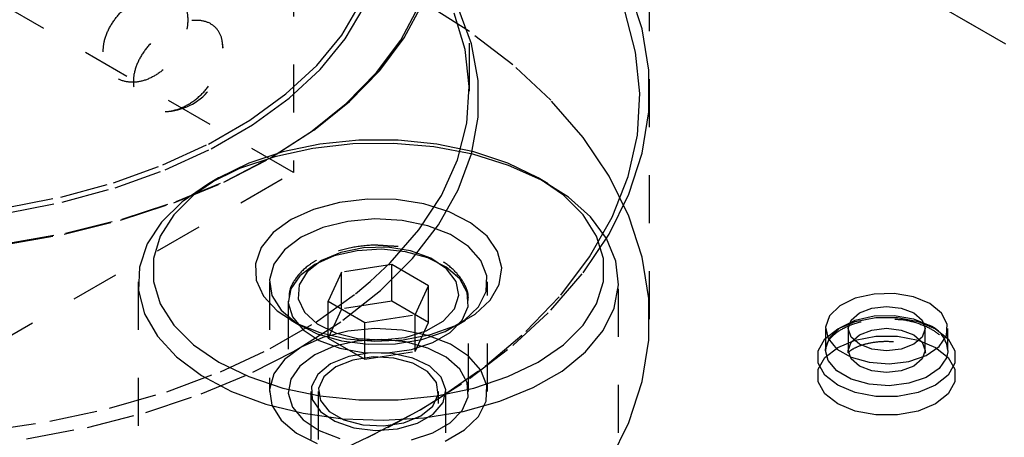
# Model space of a CAD drawing. Header units: inches. Extents: x 1907 to 2452, y -210 to -54.
# Tile 403 of 656: x 1998.105 to 2000.154, y -190.816 to -189.946. Entities that reach past the tile are written whole.
import ezdxf

# ---------------------------------------------------------------- set-up
doc = ezdxf.new("R2010")
doc.units = ezdxf.units.IN
doc.header["$LTSCALE"] = 0.5
doc.header["$MEASUREMENT"] = 0
doc.linetypes.add('HIDDEN', pattern=[0.225, 0.15, -0.075])
doc.layers.add('SID-M-H', color=4, linetype='HIDDEN')

msp = doc.modelspace()

# ---------------------------------------------------------------- linework, layer by layer
at = {"layer": 'SID-M-H'}
for p, q in [((1992.04203, -185.27355), (2007.07501, -193.95191)), ((1992.04203, -185.31213), (2007.07501, -193.99048)), ((2007.77863, -194.39675), (1992.04551, -185.31421)), ((1999.04075, -190.09485), (1999.04075, -185.68757)), ((1999.41575, -190.57048), (1999.41575, -188.52913)), ((1998.67463, -189.03971), (1998.67463, -190.26453)), ((1998.67463, -190.26453), (1997.26042, -189.44812)), ((1999.40017, -189.96524), (1999.37259, -189.88007)), ((1998.77525, -189.97818), (1998.81438, -189.91189)), ((1998.78255, -189.98632), (1998.82197, -189.91954)), ((1998.89802, -189.98877), (1998.93551, -189.91829)), ((1998.90541, -189.98391), (1998.94315, -189.91295)), ((1999.04092, -189.97118), (1998.9398, -189.90715)), ((1999.04511, -189.99649), (1999.01748, -189.92142)), ((1999.03179, -190.0086), (1999.00888, -189.93293)), ((1999.38683, -190.01361), (1999.36399, -189.92775)), ((1999.41402, -190.05152), (1999.40017, -189.96524)), ((1998.72328, -190.04147), (1998.77525, -189.97818)), ((1998.73019, -190.05007), (1998.78255, -189.98632)), ((1998.8546, -190.0521), (1998.90541, -189.98391)), ((1999.13137, -190.04033), (1999.04092, -189.97118)), ((1998.84754, -190.05651), (1998.89802, -189.98877)), ((1999.04064, -190.08524), (1999.03179, -190.0086)), ((1999.05901, -190.07281), (1999.04511, -189.99649)), ((1999.39564, -190.10031), (1999.38683, -190.01361)), ((1998.65916, -190.10092), (1998.72328, -190.04147)), ((1998.6656, -190.10996), (1998.73019, -190.05007)), ((1999.21039, -190.114), (1999.13137, -190.04033)), ((1998.78468, -190.1207), (1998.84754, -190.05651)), ((1998.79132, -190.11671), (1998.8546, -190.0521)), ((1999.41402, -190.13817), (1999.41402, -190.05152)), ((1999.03533, -190.16199), (1999.04064, -190.08524)), ((1999.05901, -190.14955), (1999.05901, -190.07281)), ((1998.58372, -190.15576), (1998.65916, -190.10092)), ((1998.58959, -190.16521), (1998.6656, -190.10996)), ((1999.39035, -190.18712), (1999.39564, -190.10031)), ((1998.71017, -190.18058), (1998.78468, -190.1207)), ((1998.7163, -190.177), (1998.79132, -190.11671)), ((1999.27729, -190.19156), (1999.21039, -190.114)), ((1999.04511, -190.22587), (1999.05901, -190.14955)), ((1999.40017, -190.22445), (1999.41402, -190.13817)), ((1998.49793, -190.20528), (1998.58372, -190.15576)), ((1998.50318, -190.2151), (1998.58959, -190.16521)), ((1999.01591, -190.23798), (1999.03533, -190.16199)), ((1998.62487, -190.23547), (1998.71017, -190.18058)), ((1998.63044, -190.23225), (1998.7163, -190.177)), ((1999.33151, -190.27236), (1999.27729, -190.19156)), ((1999.371, -190.27326), (1999.39035, -190.18712)), ((1998.40293, -190.24883), (1998.49793, -190.20528)), ((1998.72977, -190.2057), (1998.65278, -190.22188)), ((1998.79844, -190.20526), (1998.71518, -190.21455)), ((1998.81045, -190.19749), (1998.72977, -190.2057)), ((1998.88323, -190.20422), (1998.79844, -190.20526)), ((1998.89237, -190.19749), (1998.81045, -190.19749)), ((1998.9671, -190.21147), (1998.88323, -190.20422)), ((1998.97306, -190.2057), (1998.89237, -190.19749)), ((1999.04764, -190.22679), (1998.9671, -190.21147)), ((1999.05004, -190.22188), (1998.97306, -190.2057)), ((1998.40747, -190.25898), (1998.50318, -190.2151)), ((1998.53473, -190.28182), (1998.63044, -190.23225)), ((1998.63584, -190.23184), (1998.56269, -190.25662)), ((1998.65278, -190.22188), (1998.58183, -190.24553)), ((1998.71518, -190.21455), (1998.63584, -190.23184)), ((1999.01748, -190.30093), (1999.04511, -190.22587)), ((1999.12254, -190.24976), (1999.04764, -190.22679)), ((1999.12099, -190.24553), (1999.05004, -190.22188)), ((1999.37259, -190.30962), (1999.40017, -190.22445)), ((1998.29995, -190.28585), (1998.40293, -190.24883)), ((1998.58183, -190.24553), (1998.51907, -190.27593)), ((1998.5298, -190.28471), (1998.62487, -190.23547)), ((1998.98262, -190.31235), (1999.01591, -190.23798)), ((1999.18375, -190.27593), (1999.12099, -190.24553)), ((1999.18964, -190.2797), (1999.12254, -190.24976)), ((1997.52558, -190.92786), (1998.67463, -190.26453)), ((1998.30373, -190.29627), (1998.40747, -190.25898)), ((1998.56269, -190.25662), (1998.49786, -190.28818)), ((1999.37259, -190.3557), (1999.33151, -190.27236)), ((1999.33777, -190.35797), (1999.371, -190.27326)), ((1998.19033, -190.31585), (1998.29995, -190.28585)), ((1998.42606, -190.32772), (1998.5298, -190.28471)), ((1998.4303, -190.32512), (1998.53473, -190.28182)), ((1998.49786, -190.28818), (1998.44319, -190.32561)), ((1998.51907, -190.27593), (1998.46641, -190.31216)), ((1998.51902, -190.27596), (1998.4978, -190.28821)), ((1999.23641, -190.31216), (1999.18375, -190.27593)), ((1999.20502, -190.28821), (1999.1838, -190.27596)), ((1999.24701, -190.31575), (1999.18964, -190.2797)), ((1998.0755, -190.33844), (1998.19033, -190.31585)), ((1998.19329, -190.32649), (1998.30373, -190.29627)), ((1998.46641, -190.31216), (1998.42545, -190.35312)), ((1998.93582, -190.38425), (1998.98262, -190.31235)), ((1998.9764, -190.37392), (1999.01748, -190.30093)), ((1999.27737, -190.35312), (1999.23641, -190.31216)), ((1999.29299, -190.35689), (1999.24701, -190.31575)), ((1999.33151, -190.39296), (1999.37259, -190.30962)), ((1998.07761, -190.34925), (1998.19329, -190.32649)), ((1998.31487, -190.36401), (1998.42606, -190.32772)), ((1998.31837, -190.36166), (1998.4303, -190.32512)), ((1998.44319, -190.32561), (1998.40027, -190.36783)), ((1998.77061, -190.32702), (1998.71656, -190.34157)), ((1998.82902, -190.32006), (1998.77061, -190.32702)), ((1998.88864, -190.32106), (1998.82902, -190.32006)), ((1998.94625, -190.32997), (1998.88864, -190.32106)), ((1998.99874, -190.34631), (1998.94625, -190.32997)), ((1998.42545, -190.35312), (1998.39743, -190.39756)), ((1998.71656, -190.34157), (1998.66978, -190.36293)), ((1999.0433, -190.3692), (1998.99874, -190.34631)), ((1999.3054, -190.39756), (1999.27737, -190.35312)), ((1999.32628, -190.40192), (1999.29299, -190.35689)), ((1999.40017, -190.44088), (1999.37259, -190.3557)), ((1998.19754, -190.39315), (1998.31487, -190.36401)), ((1998.20025, -190.39099), (1998.31837, -190.36166)), ((1998.40027, -190.36783), (1998.37033, -190.41363)), ((1998.66978, -190.36293), (1998.63278, -190.38993)), ((1998.78812, -190.36651), (1998.73592, -190.37955)), ((1998.84428, -190.36137), (1998.78812, -190.36651)), ((1998.9009, -190.36446), (1998.84428, -190.36137)), ((1998.95441, -190.37558), (1998.9009, -190.36446)), ((1998.92233, -190.44402), (1998.9764, -190.37392)), ((1999.00144, -190.39404), (1998.95441, -190.37558)), ((1999.07751, -190.3974), (1999.0433, -190.3692)), ((1999.29094, -190.44051), (1999.33777, -190.35797)), ((1998.07544, -190.41479), (1998.19754, -190.39315)), ((1998.07734, -190.41278), (1998.20025, -190.39099)), ((1998.39743, -190.39756), (1998.3832, -190.44413)), ((1998.63278, -190.38993), (1998.60758, -190.42114)), ((1998.73592, -190.37955), (1998.69099, -190.39967)), ((1998.87604, -190.45287), (1998.93582, -190.38425)), ((1999.03905, -190.41866), (1999.00144, -190.39404)), ((1999.09953, -190.4294), (1999.07751, -190.3974)), ((1999.27729, -190.47376), (1999.33151, -190.39296)), ((1999.31962, -190.44413), (1999.3054, -190.39756)), ((1998.37033, -190.41363), (1998.35422, -190.4617)), ((1998.69099, -190.39967), (1998.65613, -190.42561)), ((1999.06487, -190.44791), (1999.03905, -190.41866)), ((1999.3459, -190.44955), (1999.32628, -190.40192)), ((1998.60758, -190.42114), (1998.59552, -190.45486)), ((1998.65613, -190.42561), (1998.63355, -190.45574)), ((1998.75951, -190.4385), (1998.71883, -190.45631)), ((1998.773, -190.43112), (1998.73275, -190.44827)), ((1998.80702, -190.42768), (1998.75951, -190.4385)), ((1998.82021, -190.42159), (1998.773, -190.43112)), ((1998.85781, -190.42467), (1998.80702, -190.42768)), ((1998.8702, -190.42051), (1998.82021, -190.42159)), ((1998.90813, -190.42968), (1998.85781, -190.42467)), ((1998.91852, -190.42798), (1998.8702, -190.42051)), ((1998.95424, -190.44234), (1998.90813, -190.42968)), ((1998.96087, -190.44334), (1998.91852, -190.42798)), ((1999.10817, -190.46347), (1999.09953, -190.4294)), ((1998.3832, -190.44413), (1998.3832, -190.49143)), ((1998.59552, -190.45486), (1998.59725, -190.48927)), ((1998.63355, -190.45574), (1998.62465, -190.48816)), ((1998.71883, -190.45631), (1998.68797, -190.4798)), ((1998.73275, -190.44827), (1998.70304, -190.47151)), ((1998.87943, -190.45641), (1998.77486, -190.47259)), ((1998.83455, -190.49187), (1998.87604, -190.45287)), ((1998.85586, -190.51048), (1998.92233, -190.44402)), ((1998.95597, -190.5006), (1998.87943, -190.45641)), ((1998.87943, -190.53296), (1998.87943, -190.45641)), ((1998.99273, -190.46171), (1998.95424, -190.44234)), ((1998.9935, -190.46523), (1998.96087, -190.44334)), ((1999.07727, -190.47995), (1999.06487, -190.44791)), ((1999.23092, -190.52017), (1999.29094, -190.44051)), ((1999.31962, -190.49143), (1999.31962, -190.44413)), ((1999.3513, -190.49841), (1999.3459, -190.44955)), ((1999.41402, -190.52716), (1999.40017, -190.44088)), ((1998.35422, -190.4617), (1998.35242, -190.51065)), ((1998.68797, -190.4798), (1998.66924, -190.50722)), ((1998.70304, -190.47151), (1998.68652, -190.49876)), ((1998.77486, -190.47259), (1998.74685, -190.53295)), ((1998.77486, -190.54914), (1998.77486, -190.47259)), ((1999.02074, -190.48636), (1998.99273, -190.46171)), ((1999.01351, -190.4917), (1998.9935, -190.46523)), ((1999.07549, -190.51277), (1999.07727, -190.47995)), ((1999.10297, -190.49777), (1999.10817, -190.46347)), ((1999.21039, -190.55133), (1999.27729, -190.47376)), ((1998.35141, -190.49228), (1998.35141, -192.40707)), ((1998.3832, -190.49143), (1998.39743, -190.53801)), ((1998.59725, -190.48927), (1998.61269, -190.52253)), ((1998.62454, -190.49228), (1998.62454, -190.72091)), ((1998.62465, -190.48816), (1998.63, -190.52085)), ((1998.68652, -190.49876), (1998.68465, -190.52762)), ((1998.80397, -190.51744), (1998.83455, -190.49187)), ((1998.92796, -190.56096), (1998.95597, -190.5006)), ((1998.95597, -190.57715), (1998.95597, -190.5006)), ((1999.01911, -190.5204), (1999.01351, -190.4917)), ((1999.03618, -190.51446), (1999.02074, -190.48636)), ((1999.07828, -190.72091), (1999.07828, -190.49228)), ((1999.08421, -190.53045), (1999.10297, -190.49777)), ((1999.3054, -190.53801), (1999.31962, -190.49143)), ((1999.34231, -190.54709), (1999.3513, -190.49841)), ((1999.35141, -192.40707), (1999.35141, -190.49228)), ((1998.35242, -190.51065), (1998.36498, -190.55907)), ((1998.63, -190.52085), (1998.64927, -190.55174)), ((1998.66924, -190.50722), (1998.66402, -190.53654)), ((1998.72042, -190.57722), (1998.80397, -190.51744)), ((1998.77773, -190.57257), (1998.85586, -190.51048)), ((1999.00981, -190.54877), (1999.01911, -190.5204)), ((1999.03793, -190.54392), (1999.03618, -190.51446)), ((1999.05962, -190.54429), (1999.07549, -190.51277)), ((1999.15825, -190.59622), (1999.23092, -190.52017)), ((1999.88297, -190.51789), (1999.84394, -190.52668)), ((1999.92482, -190.51689), (1999.88297, -190.51789)), ((1999.96496, -190.52379), (1999.92482, -190.51689)), ((1998.39743, -190.53801), (1998.42545, -190.58245)), ((1998.61269, -190.52253), (1998.64099, -190.55284)), ((1998.66391, -190.53285), (1998.66391, -190.72091)), ((1998.66402, -190.53654), (1998.6727, -190.56559)), ((1998.68465, -190.52762), (1998.6976, -190.55552)), ((1998.74685, -190.53295), (1998.82339, -190.57714)), ((1998.74685, -190.6095), (1998.74685, -190.53295)), ((1998.87943, -190.53296), (1998.77486, -190.54914)), ((1998.95597, -190.57715), (1998.87943, -190.53296)), ((1999.03891, -190.72091), (1999.03891, -190.53285)), ((1999.0529, -190.55976), (1999.08421, -190.53045)), ((1999.27737, -190.58245), (1999.3054, -190.53801)), ((1999.41402, -190.6138), (1999.41402, -190.52716)), ((1999.84394, -190.52668), (1999.81198, -190.54231)), ((1999.99905, -190.53784), (1999.96496, -190.52379)), ((2000.02339, -190.55752), (1999.99905, -190.53784)), ((1998.36498, -190.55907), (1998.39153, -190.60556)), ((1998.64099, -190.55284), (1998.68064, -190.57856)), ((1998.64927, -190.55174), (1998.68123, -190.57889)), ((1998.6976, -190.55552), (1998.72421, -190.57997)), ((1998.77486, -190.54914), (1998.74685, -190.6095)), ((1998.82339, -190.57714), (1998.92796, -190.56096)), ((1998.92796, -190.63751), (1998.92796, -190.56096)), ((1998.98643, -190.5743), (1999.00981, -190.54877)), ((1999.01073, -190.5841), (1999.0529, -190.55976)), ((1999.02584, -190.57256), (1999.03793, -190.54392)), ((1999.03067, -190.57255), (1999.05962, -190.54429)), ((1999.13137, -190.625), (1999.21039, -190.55133)), ((1999.31921, -190.59419), (1999.34231, -190.54709)), ((1999.81198, -190.54231), (1999.79054, -190.56308)), ((1999.83517, -190.57211), (1999.85251, -190.55713)), ((1999.85251, -190.55713), (1999.87846, -190.54712)), ((1999.87846, -190.54712), (1999.90908, -190.5436)), ((1999.90908, -190.5436), (1999.93969, -190.54712)), ((1999.93969, -190.54712), (1999.96565, -190.55713)), ((1999.96565, -190.55713), (1999.98299, -190.57211)), ((2000.03534, -190.5807), (2000.02339, -190.55752)), ((1998.42545, -190.58245), (1998.46641, -190.62341)), ((1998.62634, -190.63153), (1998.72042, -190.57722)), ((1998.66975, -190.57262), (1998.69096, -190.58487)), ((1998.6727, -190.56559), (1998.69463, -190.59221)), ((1998.68064, -190.57856), (1998.7295, -190.59831)), ((1998.68123, -190.57889), (1998.72389, -190.6006)), ((1998.68878, -190.6296), (1998.77773, -190.57257)), ((1998.72421, -190.57997), (1998.76213, -190.5988)), ((1998.82339, -190.65369), (1998.82339, -190.57714)), ((1998.92796, -190.63751), (1998.95597, -190.57715)), ((1998.95106, -190.59472), (1998.98643, -190.5743)), ((1998.99046, -190.59576), (1999.03067, -190.57255)), ((1999.00081, -190.59825), (1999.02584, -190.57256)), ((1999.01186, -190.58487), (1999.03307, -190.57262)), ((1999.23641, -190.62341), (1999.27737, -190.58245)), ((1999.79054, -190.56308), (1999.78194, -190.58675)), ((1999.80725, -190.59041), (1999.8437, -190.57512)), ((1999.81198, -190.58803), (1999.84394, -190.57241)), ((1999.82908, -190.58978), (1999.83517, -190.57211)), ((1999.8437, -190.57512), (1999.88655, -190.56709)), ((1999.84394, -190.57241), (1999.88297, -190.56362)), ((1999.88297, -190.56362), (1999.92482, -190.56262)), ((1999.88655, -190.56709), (1999.9316, -190.56709)), ((1999.92482, -190.56262), (1999.96496, -190.56952)), ((1999.9316, -190.56709), (1999.97445, -190.57512)), ((1999.96496, -190.56952), (1999.99905, -190.58357)), ((1999.97445, -190.57512), (2000.0109, -190.59041)), ((1999.98299, -190.57211), (1999.98908, -190.58978)), ((2000.03361, -190.60486), (2000.03534, -190.5807)), ((1998.69463, -190.59221), (1998.72818, -190.61443)), ((1998.72389, -190.6006), (1998.77456, -190.6155)), ((1998.7295, -190.59831), (1998.78493, -190.61102)), ((1998.78812, -190.59514), (1998.73592, -190.60818)), ((1998.76213, -190.5988), (1998.80798, -190.61035)), ((1998.84428, -190.59001), (1998.78812, -190.59514)), ((1998.9009, -190.59309), (1998.84428, -190.59001)), ((1998.95441, -190.60422), (1998.9009, -190.59309)), ((1998.90335, -190.61301), (1998.95997, -190.60218)), ((1998.90684, -190.60822), (1998.95106, -190.59472)), ((1998.94151, -190.61248), (1998.99046, -190.59576)), ((1998.95997, -190.60218), (1999.01073, -190.5841)), ((1998.9647, -190.6191), (1999.00081, -190.59825)), ((1999.07357, -190.66801), (1999.15825, -190.59622)), ((1999.28264, -190.63837), (1999.31921, -190.59419)), ((1999.78077, -190.61145), (1999.80725, -190.59041)), ((1999.78183, -190.58978), (1999.78183, -190.63551)), ((1999.78194, -190.58675), (1999.78712, -190.61074)), ((1999.79054, -190.60881), (1999.81198, -190.58803)), ((1999.82908, -190.58978), (1999.82908, -190.63551)), ((1999.83517, -190.60746), (1999.82908, -190.58978)), ((1999.83517, -190.61784), (1999.85251, -190.60285)), ((1999.85251, -190.60285), (1999.87846, -190.59284)), ((1999.87846, -190.59284), (1999.90908, -190.58933)), ((1999.90908, -190.58933), (1999.93969, -190.59284)), ((1999.93969, -190.59284), (1999.96565, -190.60285)), ((1999.96565, -190.60285), (1999.98299, -190.61784)), ((1999.98908, -190.58978), (1999.98299, -190.60746)), ((1999.98908, -190.63551), (1999.98908, -190.58978)), ((2000.0109, -190.59041), (2000.03738, -190.61145)), ((2000.03632, -190.63551), (2000.03632, -190.58978)), ((1998.39153, -190.60556), (1998.43131, -190.6488)), ((1998.46641, -190.62341), (1998.51907, -190.65964)), ((1998.73592, -190.60818), (1998.69099, -190.6283)), ((1998.72818, -190.61443), (1998.77088, -190.6306)), ((1998.74685, -190.6095), (1998.82339, -190.65369)), ((1998.80702, -190.61575), (1998.75951, -190.62656)), ((1998.77456, -190.6155), (1998.83006, -190.62267)), ((1998.78493, -190.61102), (1998.84394, -190.61601)), ((1998.85781, -190.61273), (1998.80702, -190.61575)), ((1998.80798, -190.61035), (1998.85768, -190.61358)), ((1998.83006, -190.62267), (1998.8869, -190.62164)), ((1998.84394, -190.61601), (1998.90335, -190.61301)), ((1998.85768, -190.61358), (1998.90684, -190.60822)), ((1998.90813, -190.61774), (1998.85781, -190.61273)), ((1998.8869, -190.62164), (1998.94151, -190.61248)), ((1998.95424, -190.6304), (1998.90813, -190.61774)), ((1998.9202, -190.63354), (1998.9647, -190.6191)), ((1999.00144, -190.62267), (1998.95441, -190.60422)), ((1999.03905, -190.64729), (1999.00144, -190.62267)), ((1999.18375, -190.65964), (1999.23641, -190.62341)), ((1999.40017, -190.70008), (1999.41402, -190.6138)), ((1999.76685, -190.63619), (1999.78077, -190.61145)), ((1999.78194, -190.63247), (1999.79054, -190.60881)), ((1999.78712, -190.61074), (1999.80552, -190.63247)), ((1999.80725, -190.62899), (1999.8437, -190.6137)), ((1999.82908, -190.63551), (1999.83517, -190.61784)), ((1999.85251, -190.62244), (1999.83517, -190.60746)), ((1999.8437, -190.6137), (1999.88655, -190.60566)), ((1999.87846, -190.63245), (1999.85251, -190.62244)), ((1999.88655, -190.60566), (1999.9316, -190.60566)), ((1999.9316, -190.60566), (1999.97445, -190.6137)), ((1999.96565, -190.62244), (1999.93969, -190.63245)), ((1999.98299, -190.60746), (1999.96565, -190.62244)), ((1999.97445, -190.6137), (2000.0109, -190.62899)), ((1999.98299, -190.61784), (1999.98908, -190.63551)), ((2000.01839, -190.62738), (2000.03361, -190.60486)), ((2000.03738, -190.61145), (2000.0513, -190.63619)), ((1998.52279, -190.67977), (1998.62634, -190.63153)), ((1998.58999, -190.68094), (1998.67495, -190.63745)), ((1998.69099, -190.6283), (1998.65613, -190.65424)), ((1998.67495, -190.63745), (1998.68878, -190.6296)), ((1998.75951, -190.62656), (1998.71883, -190.64437)), ((1998.77088, -190.6306), (1998.81955, -190.63952)), ((1998.83403, -190.64042), (1998.7897, -190.64804)), ((1998.81955, -190.63952), (1998.87058, -190.64052)), ((1998.82339, -190.65369), (1998.92796, -190.63751)), ((1998.88024, -190.64153), (1998.83403, -190.64042)), ((1998.87058, -190.64052), (1998.9202, -190.63354)), ((1998.92333, -190.65123), (1998.88024, -190.64153)), ((1998.99273, -190.64977), (1998.95424, -190.6304)), ((1999.04092, -190.69414), (1999.13137, -190.625)), ((1999.23367, -190.67834), (1999.28264, -190.63837)), ((1999.76685, -190.6622), (1999.76685, -190.63619)), ((1999.78077, -190.65003), (1999.80725, -190.62899)), ((1999.78183, -190.63551), (1999.78188, -190.63362)), ((1999.78712, -190.65647), (1999.78183, -190.63551)), ((1999.78188, -190.63362), (1999.78194, -190.63247)), ((1999.80552, -190.63247), (1999.83514, -190.64957)), ((1999.83517, -190.65318), (1999.82908, -190.63551)), ((1999.90908, -190.63597), (1999.87846, -190.63245)), ((1999.93969, -190.63245), (1999.90908, -190.63597)), ((1999.98908, -190.63551), (1999.98299, -190.65318)), ((1999.99132, -190.64584), (2000.01839, -190.62738)), ((2000.0109, -190.62899), (2000.03738, -190.65003)), ((2000.03625, -190.63802), (2000.03361, -190.65058)), ((2000.03632, -190.63551), (2000.03625, -190.63802)), ((2000.0513, -190.63619), (2000.0513, -190.6622)), ((1998.43131, -190.6488), (1998.48317, -190.68753)), ((1998.51907, -190.65964), (1998.58183, -190.69004)), ((1998.65613, -190.65424), (1998.63355, -190.68437)), ((1998.71883, -190.64437), (1998.68797, -190.66786)), ((1998.75206, -190.66356), (1998.72519, -190.68529)), ((1998.7897, -190.64804), (1998.75206, -190.66356)), ((1998.79858, -190.65551), (1998.76302, -190.66988)), ((1998.84052, -190.64902), (1998.79858, -190.65551)), ((1998.88376, -190.65121), (1998.84052, -190.64902)), ((1998.92311, -190.6618), (1998.88376, -190.65121)), ((1998.9538, -190.67952), (1998.92311, -190.6618)), ((1998.95862, -190.66849), (1998.92333, -190.65123)), ((1999.02074, -190.67442), (1998.99273, -190.64977)), ((1999.06487, -190.67655), (1999.03905, -190.64729)), ((1999.12099, -190.69004), (1999.18375, -190.65964)), ((1999.76685, -190.67476), (1999.78077, -190.65003)), ((1999.78077, -190.68693), (1999.76685, -190.6622)), ((1999.80552, -190.67819), (1999.78712, -190.65647)), ((1999.83514, -190.64957), (1999.87277, -190.66019)), ((1999.85251, -190.66817), (1999.83517, -190.65318)), ((1999.87277, -190.66019), (1999.91434, -190.66318)), ((1999.91434, -190.66318), (1999.95533, -190.65821)), ((1999.95533, -190.65821), (1999.99132, -190.64584)), ((1999.98299, -190.65318), (1999.96565, -190.66817)), ((2000.03361, -190.65058), (2000.01839, -190.67311)), ((2000.03738, -190.65003), (2000.0513, -190.67476)), ((2000.0513, -190.6622), (2000.03738, -190.68693)), ((1998.41094, -190.72137), (1998.52279, -190.67977)), ((1998.48244, -190.72605), (1998.58999, -190.68094)), ((1998.63355, -190.68437), (1998.62465, -190.7168)), ((1998.68797, -190.66786), (1998.66924, -190.69528)), ((1998.72519, -190.68529), (1998.71199, -190.71088)), ((1998.76302, -190.66988), (1998.73812, -190.69041)), ((1998.97215, -190.70223), (1998.9538, -190.67952)), ((1998.9823, -190.69143), (1998.95862, -190.66849)), ((1998.9776, -190.73491), (1999.07357, -190.66801)), ((1999.03618, -190.70252), (1999.02074, -190.67442)), ((1999.07727, -190.70858), (1999.06487, -190.67655)), ((1999.17371, -190.71295), (1999.23367, -190.67834)), ((1999.76685, -190.70077), (1999.76685, -190.67476)), ((1999.83514, -190.69529), (1999.80552, -190.67819)), ((1999.87846, -190.67818), (1999.85251, -190.66817)), ((1999.90908, -190.68169), (1999.87846, -190.67818)), ((1999.93969, -190.67818), (1999.90908, -190.68169)), ((1999.96565, -190.66817), (1999.93969, -190.67818)), ((2000.01839, -190.67311), (1999.99132, -190.69156)), ((2000.0513, -190.67476), (2000.0513, -190.70077)), ((1998.48317, -190.68753), (1998.54563, -190.72065)), ((1998.58183, -190.69004), (1998.65278, -190.71369)), ((1998.66924, -190.69528), (1998.66402, -190.72461)), ((1998.73812, -190.69041), (1998.72689, -190.71462)), ((1998.9398, -190.75818), (1999.04092, -190.69414)), ((1998.97593, -190.7272), (1998.97215, -190.70223)), ((1998.99179, -190.71756), (1998.9823, -190.69143)), ((1999.03793, -190.73198), (1999.03618, -190.70252)), ((1999.05004, -190.71369), (1999.12099, -190.69004)), ((1999.37259, -190.78526), (1999.40017, -190.70008)), ((1999.78077, -190.72551), (1999.76685, -190.70077)), ((1999.80725, -190.70797), (1999.78077, -190.68693)), ((1999.87277, -190.70591), (1999.83514, -190.69529)), ((1999.95533, -190.70394), (1999.91434, -190.7089)), ((1999.99132, -190.69156), (1999.95533, -190.70394)), ((2000.03738, -190.68693), (2000.0109, -190.70797)), ((2000.0513, -190.70077), (2000.03738, -190.72551)), ((1998.29207, -190.75588), (1998.41094, -190.72137)), ((1998.36732, -190.76442), (1998.48244, -190.72605)), ((1998.54563, -190.72065), (1998.61688, -190.7472)), ((1998.62465, -190.7168), (1998.63, -190.74948)), ((1998.65278, -190.71369), (1998.72977, -190.72986)), ((1998.66402, -190.72461), (1998.6727, -190.75365)), ((1998.71091, -190.72091), (1998.71091, -192.40707)), ((1998.71199, -190.71088), (1998.7139, -190.73755)), ((1998.72641, -190.72091), (1998.72641, -191.94604)), ((1998.72689, -190.71462), (1998.73067, -190.73959)), ((1998.97306, -190.72986), (1999.05004, -190.71369)), ((1998.97641, -191.94604), (1998.97641, -190.72091)), ((1998.98607, -190.74405), (1998.99179, -190.71756)), ((1998.99191, -192.40707), (1998.99191, -190.72091)), ((1999.07549, -190.7414), (1999.07727, -190.70858)), ((1999.10447, -190.74122), (1999.17371, -190.71295)), ((1999.80725, -190.74655), (1999.78077, -190.72551)), ((1999.8437, -190.72326), (1999.80725, -190.70797)), ((1999.88655, -190.7313), (1999.8437, -190.72326)), ((1999.91434, -190.7089), (1999.87277, -190.70591)), ((1999.97445, -190.72326), (1999.9316, -190.7313)), ((2000.0109, -190.70797), (1999.97445, -190.72326)), ((2000.03738, -190.72551), (2000.0109, -190.74655)), ((1998.7139, -190.73755), (1998.73071, -190.76243)), ((1998.72977, -190.72986), (1998.81045, -190.73807)), ((1998.73067, -190.73959), (1998.74902, -190.7623)), ((1998.81045, -190.73807), (1998.89237, -190.73807)), ((1998.89237, -190.73807), (1998.97306, -190.72986)), ((1998.93682, -190.75984), (1998.9776, -190.73491)), ((1998.9647, -190.75141), (1998.97593, -190.7272)), ((1998.96576, -190.76804), (1998.98607, -190.74405)), ((1999.02584, -190.76062), (1999.03793, -190.73198)), ((1999.02795, -190.76233), (1999.10447, -190.74122)), ((1999.05962, -190.77292), (1999.07549, -190.7414)), ((1999.8437, -190.76184), (1999.80725, -190.74655)), ((1999.9316, -190.7313), (1999.88655, -190.7313)), ((2000.0109, -190.74655), (1999.97445, -190.76184)), ((1998.16751, -190.7829), (1998.29207, -190.75588)), ((1998.24588, -190.79564), (1998.36732, -190.76442)), ((1998.61688, -190.7472), (1998.69488, -190.76641)), ((1998.63, -190.74948), (1998.64927, -190.78037)), ((1998.6727, -190.75365), (1998.69463, -190.78028)), ((1998.69488, -190.76641), (1998.77739, -190.77774)), ((1998.73071, -190.76243), (1998.76061, -190.7828)), ((1998.74902, -190.7623), (1998.77971, -190.78002)), ((1998.82888, -190.81655), (1998.9398, -190.75818)), ((1998.87121, -190.79633), (1998.93682, -190.75984)), ((1998.9398, -190.77194), (1998.9647, -190.75141)), ((1998.94635, -190.77567), (1999.02795, -190.76233)), ((1999.00081, -190.78631), (1999.02584, -190.76062)), ((1999.88655, -190.76987), (1999.8437, -190.76184)), ((1999.97445, -190.76184), (1999.9316, -190.76987)), ((1998.03869, -190.80212), (1998.16751, -190.7829)), ((1998.64927, -190.78037), (1998.68123, -190.80752)), ((1998.69463, -190.78028), (1998.72818, -190.80249)), ((1998.76061, -190.7828), (1998.80034, -190.79647)), ((1998.77739, -190.77774), (1998.86202, -190.78086)), ((1998.77971, -190.78002), (1998.81906, -190.79061)), ((1998.86202, -190.78086), (1998.94635, -190.77567)), ((1998.8623, -190.7928), (1998.90424, -190.78631)), ((1998.8915, -190.79865), (1998.93305, -190.78692)), ((1998.90424, -190.78631), (1998.9398, -190.77194)), ((1998.93305, -190.78692), (1998.96576, -190.76804)), ((1998.9647, -190.80716), (1999.00081, -190.78631)), ((1999.03067, -190.80118), (1999.05962, -190.77292)), ((1999.33151, -190.8686), (1999.37259, -190.78526)), ((1999.9316, -190.76987), (1999.88655, -190.76987)), ((1998.11945, -190.81935), (1998.24588, -190.79564)), ((1998.68123, -190.80752), (1998.72389, -190.82923)), ((1998.72818, -190.80249), (1998.77088, -190.81866)), ((1998.75533, -190.85173), (1998.87121, -190.79633)), ((1998.80034, -190.79647), (1998.8456, -190.80195)), ((1998.81906, -190.79061), (1998.8623, -190.7928)), ((1998.8456, -190.80195), (1998.8915, -190.79865)), ((1998.9202, -190.8216), (1998.9647, -190.80716)), ((1998.99046, -190.8244), (1999.03067, -190.80118))]:
    msp.add_line(p, q, dxfattribs=at)
for centre, radius, start, end in [((1998.40347, -190.01282), 0.125, 92.4093, 180), ((1998.40347, -190.01282), 0.125, 271.94049, 8.92063), ((1999.97529, -190.63996), 0.06119, 4.16873, 67.15141)]:
    msp.add_arc(centre, radius, start, end, dxfattribs=at)
for points, knots in [([(1998.27847, -190.01308), (1998.27954, -190.02289), (1998.28169, -190.0425), (1998.29838, -190.06432), (1998.32256, -190.07664), (1998.35164, -190.07751), (1998.38146, -190.06732), (1998.40895, -190.04766), (1998.43175, -190.02076), (1998.44791, -189.98933), (1998.45578, -189.95671), (1998.45418, -189.92679), (1998.44287, -189.90341), (1998.4229, -189.8895), (1998.39662, -189.88633), (1998.36721, -189.89354), (1998.33793, -189.90968), (1998.31166, -189.933), (1998.29131, -189.96149), (1998.28012, -189.98942), (1998.27894, -190.00626), (1998.27847, -190.01308)], [0, 0, 0, 0, 0.0554579, 0.1109395, 0.1658403, 0.2192081, 0.2711117, 0.3223399, 0.3739729, 0.4268563, 0.4812619, 0.5368274, 0.5927419, 0.6480375, 0.7019377, 0.7542614, 0.8055938, 0.8569812, 0.9093952, 0.9633154, 1, 1, 1, 1]), ([(1998.52785, -190.00563), (1998.52692, -190.01582), (1998.52505, -190.03619), (1998.51049, -190.06876), (1998.48865, -190.09828), (1998.46038, -190.12185), (1998.4285, -190.1363), (1998.39661, -190.13947), (1998.36895, -190.13085), (1998.34933, -190.11185), (1998.34021, -190.08543), (1998.34226, -190.05509), (1998.35478, -190.02402), (1998.37622, -189.99501), (1998.40437, -189.97068), (1998.43616, -189.95362), (1998.46787, -189.94607), (1998.49566, -189.94935), (1998.51607, -189.96345), (1998.52643, -189.98373), (1998.52745, -189.99954), (1998.52785, -190.00563)], [0, 0, 0, 0, 0.0520028, 0.1039827, 0.1564753, 0.2102848, 0.2652762, 0.3208623, 0.3762398, 0.4306423, 0.4836601, 0.5355284, 0.5870576, 0.6391963, 0.6925647, 0.7472181, 0.8026932, 0.8582301, 0.9130199, 0.9664974, 1, 1, 1, 1]), ([(1998.86709, -190.41759), (1998.86076, -190.41703), (1998.83846, -190.41509), (1998.79977, -190.41972), (1998.75674, -190.43015), (1998.73355, -190.4419), (1998.72291, -190.4473)], [0, 0, 0, 0, 0.1219484, 0.4294864, 0.7381575, 1, 1, 1, 1]), ([(1999.03788, -190.53151), (1999.03817, -190.52956), (1999.03996, -190.51745), (1999.03072, -190.49533), (1999.01137, -190.46871), (1998.98101, -190.44616), (1998.94201, -190.42918), (1998.90268, -190.41909), (1998.87681, -190.418), (1998.86709, -190.41759)], [0, 0, 0, 0, 0.0317377, 0.1966121, 0.3612686, 0.5335835, 0.7121662, 0.8918412, 1, 1, 1, 1]), ([(1998.72291, -190.4473), (1998.7168, -190.45112), (1998.69908, -190.46224), (1998.67865, -190.4842), (1998.66518, -190.50933), (1998.6655, -190.52487), (1998.66562, -190.53043)], [0, 0, 0, 0, 0.1819099, 0.5283924, 0.8312305, 1, 1, 1, 1]), ([(1999.78267, -190.63402), (1999.7832, -190.62911), (1999.78429, -190.61894), (1999.79875, -190.60162), (1999.82375, -190.58541), (1999.85795, -190.57389), (1999.89363, -190.5683), (1999.91656, -190.56981), (1999.92627, -190.57045)], [0, 0, 0, 0, 0.158269, 0.3277602, 0.5090973, 0.6881811, 0.8678821, 1, 1, 1, 1]), ([(1999.92627, -190.57045), (1999.92984, -190.57052), (1999.9467, -190.57084), (1999.97481, -190.57815), (2000.00577, -190.59147), (2000.02655, -190.60892), (2000.03615, -190.62457), (2000.03548, -190.63362), (2000.03521, -190.63727)], [0, 0, 0, 0, 0.0551614, 0.2605194, 0.4638746, 0.6644297, 0.864425, 1, 1, 1, 1]), ([(1999.82862, -190.64028), (1999.83028, -190.63858), (1999.83366, -190.63512), (1999.84963, -190.6263), (1999.87307, -190.61922), (1999.90272, -190.61558), (1999.93469, -190.61723), (1999.96192, -190.62371), (1999.981, -190.63271), (1999.98596, -190.63697), (1999.98837, -190.63904)], [0, 0, 0, 0, 0.1129146, 0.2295217, 0.3524863, 0.4868289, 0.6287154, 0.7706926, 0.8886663, 1, 1, 1, 1]), ([(1999.82861, -190.63543), (1999.82851, -190.63738), (1999.82832, -190.64072), (1999.82846, -190.64032), (1999.82852, -190.64015)], [0, 0, 0, 0, 0.5797806, 1, 1, 1, 1]), ([(1999.9898, -190.64064), (1999.98994, -190.64081), (1999.99088, -190.64199), (1999.98991, -190.63848), (1999.98908, -190.63548)], [0, 0, 0, 0, 0.1492687, 1, 1, 1, 1])]:
    msp.add_open_spline(points, degree=3, knots=knots, dxfattribs=at)

doc.saveas('drawing.dxf')
